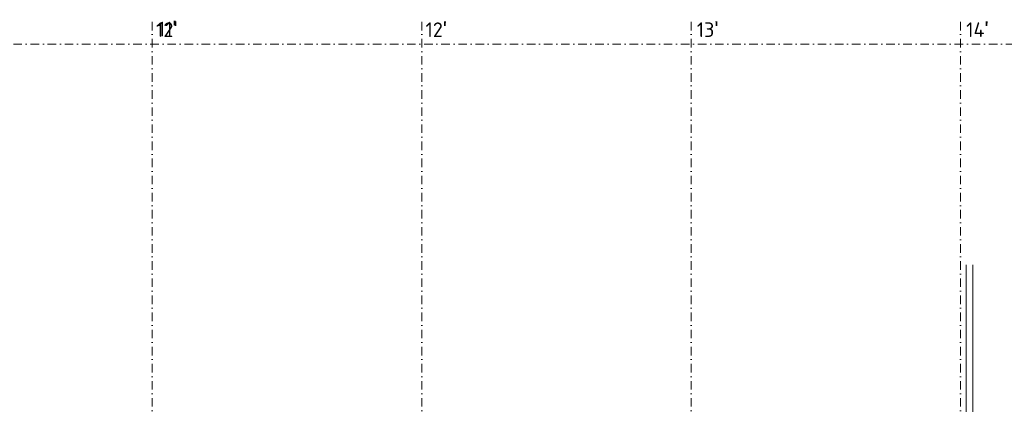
# Model space of a CAD drawing. Header units: millimetres. Extents: x -796345 to 3713765, y -2985421 to 2187451.
# Tile 393 of 399: x 408646 to 452496, y 233257 to 250395. Entities that reach past the tile are written whole.
import ezdxf

# ---------------------------------------------------------------- set-up
doc = ezdxf.new("R2010")
doc.units = ezdxf.units.MM
doc.linetypes.add('CENTERX2', pattern=[101.6, 63.5, -12.7, 12.7, -12.7])
doc.linetypes.add('DASHDOT', pattern=[25.4, 12.7, -6.35, 0, -6.35])
for name, color, linetype, lineweight in [('A99_N_txt-popis-200', 240, 'Continuous', 5), ('A99_S_kce-pohl', 7, 'Continuous', 5), ('A99_S_osy', 1, 'CENTERX2', 5)]:
    doc.layers.add(name, color=color, linetype=linetype, lineweight=lineweight)
doc.styles.add('ad_popis 100', font='isocpeur.ttf', dxfattribs={"height": 200})

msp = doc.modelspace()

# ---------------------------------------------------------------- linework, layer by layer
at = {"layer": 'A99_S_kce-pohl', "linetype": 'Continuous', "ltscale": 25}
for p, q in [((450795, 239477.5), (450795, 231380)), ((451095, 239477.5), (451095, 231380))]:
    msp.add_line(p, q, dxfattribs=at)
at = {"layer": 'A99_S_osy', "linetype": 'DASHDOT', "lineweight": 5, "ltscale": 30}
for points in [[(414550, 250300), (414550, 146890)], [(426550, 250300), (426550, 174390)], [(438550, 250300), (438550, 146890)], [(450550, 250300), (450550, 146890)], [(452950, 249300), (304375, 249300)]]:
    msp.add_lwpolyline(points, dxfattribs=at)

# ---------------------------------------------------------------- texts
at = {"layer": 'A99_N_txt-popis-200', "color": 1, "lineweight": 0, "char_height": 650, "attachment_point": 1, "style": 'ad_popis 100'}
for s, insert in [("11{\\fArial|b0|i0|c238|p34;\\H1.08333x;'}", (414800, 250358.5)), ("12{\\fArial|b0|i0|c238|p34;\\H1.08333x;'}", (414720, 250328.5)), ("12{\\fArial|b0|i0|c238|p34;\\H1.08333x;'}", (426720, 250328.5)), ("13{\\fArial|b0|i0|c238|p34;\\H1.08333x;'}", (438800, 250328.5)), ("14{\\fArial|b0|i0|c238|p34;\\H1.08333x;'}", (450800, 250328.5))]:
    msp.add_mtext_dynamic_manual_height_columns(s, width=832.5, gutter_width=1000, heights=[0], dxfattribs=dict(at, insert=insert))

doc.saveas('drawing.dxf')
